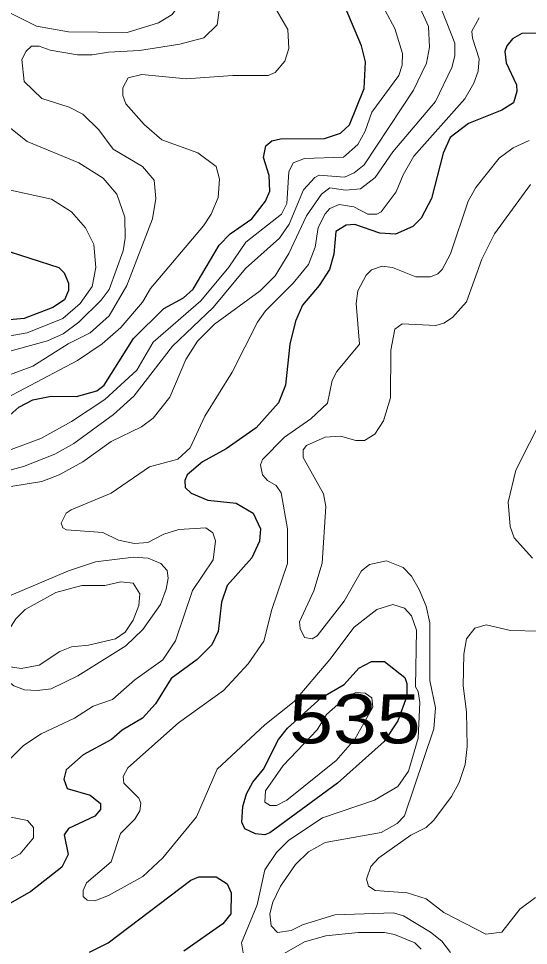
# Model space of a CAD drawing. Extents: x 577 to 602.9, y 7483.8 to 7511.6.
# Drawn here: x 587.677 to 588.507, y 7486.277 to 7487.785 of the extents above; entities that cross this region are included whole.
import ezdxf
from ezdxf.enums import TextEntityAlignment as Align

# ---------------------------------------------------------------- set-up
doc = ezdxf.new("R2010")
doc.units = 0
doc.header["$LTSCALE"] = 0.032
doc.layers.add('1', color=7, linetype='Continuous', lineweight=25)
doc.layers.add('2', color=7, linetype='Continuous', lineweight=13)
doc.layers.add('61', color=7, linetype='Continuous')

msp = doc.modelspace()

# ---------------------------------------------------------------- linework, layer by layer
at = {"layer": '1'}
for points in [[(588.0858, 7487.5044), (588.085, 7487.5298), (588.0755, 7487.5592), (588.0794, 7487.5783), (588.089, 7487.5863), (588.1033, 7487.5895), (588.1749, 7487.5903), (588.2011, 7487.599), (588.2154, 7487.6125), (588.2393, 7487.6714), (588.2417, 7487.7151), (588.2353, 7487.7413), (588.2027, 7487.8185)], [(588.7013, 7487.805), (588.6342, 7487.7823), (588.6154, 7487.7702), (588.5966, 7487.7635), (588.4961, 7487.7612), (588.481, 7487.7525), (588.4715, 7487.7413), (588.4683, 7487.7318), (588.4707, 7487.7135), (588.4874, 7487.6777), (588.4882, 7487.6666), (588.4826, 7487.6483), (588.4635, 7487.6364), (588.4094, 7487.6149), (588.3792, 7487.5918)], [(588.3792, 7487.5918), (588.3681, 7487.5664), (588.349, 7487.4925), (588.3323, 7487.4606), (588.3188, 7487.4471), (588.2902, 7487.4344), (588.2647, 7487.436), (588.2242, 7487.4503), (588.2099, 7487.4495), (588.1932, 7487.4392), (588.19, 7487.4018), (588.1828, 7487.3772), (588.1661, 7487.3509), (588.1391, 7487.3191), (588.1279, 7487.2929), (588.1184, 7487.2555), (588.1113, 7487.1887), (588.1001, 7487.1601), (588.0635, 7487.1195), (588.015, 7487.0853), (587.9761, 7487.0639), (587.9514, 7487.0432), (587.9474, 7487.0336), (587.9482, 7487.0225), (587.9578, 7487.013), (587.9848, 7487.0018), (588.0309, 7486.9971), (588.0588, 7486.9804), (588.0707, 7486.9549), (588.0691, 7486.935), (588.0564, 7486.908), (588.0166, 7486.8627), (588.0071, 7486.8356), (588.0015, 7486.7879), (587.9912, 7486.7665), (587.9673, 7486.7426), (587.9252, 7486.7116), (587.8997, 7486.6702), (587.8783, 7486.6472), (587.8457, 7486.6273), (587.8282, 7486.6122), (587.782, 7486.5875), (587.7542, 7486.5629), (587.7502, 7486.5478), (587.7558, 7486.5327), (587.7932, 7486.5215), (587.8099, 7486.508), (587.8099, 7486.4985), (587.8011, 7486.4873), (587.7582, 7486.4675), (587.751, 7486.4571), (587.7574, 7486.4253), (587.7471, 7486.4046), (587.697, 7486.3649), (587.6222, 7486.3227)], [(587.623, 7487.1052), (587.6771, 7487.1529), (587.7001, 7487.1648), (587.7296, 7487.1712), (587.7709, 7487.1704), (587.8043, 7487.1799), (587.8162, 7487.1887), (587.864, 7487.265), (587.9133, 7487.3135), (587.9451, 7487.331), (587.961, 7487.3453), (588.0031, 7487.4169), (588.0214, 7487.4352), (588.0564, 7487.4598), (588.0786, 7487.4885), (588.0858, 7487.5044)], [(587.6477, 7487.4105), (587.7423, 7487.3803), (587.751, 7487.3716), (587.7582, 7487.3549), (587.7582, 7487.343), (587.7518, 7487.3278), (587.7327, 7487.3151), (587.6858, 7487.2976), (587.5833, 7487.2881)], [(587.7924, 7486.2663), (587.8226, 7486.2814), (587.957, 7486.3832), (587.9705, 7486.3887), (587.9983, 7486.3887), (588.0166, 7486.3776), (588.023, 7486.3625), (588.0222, 7486.3283), (588.0095, 7486.3124), (587.9459, 7486.2679)]]:
    msp.add_lwpolyline(points, dxfattribs=at)
msp.add_lwpolyline([(588.1696, 7486.6798), (588.2068, 7486.702), (588.2306, 7486.7282), (588.2512, 7486.7393), (588.2726, 7486.7393), (588.3059, 7486.7131), (588.309, 7486.7036), (588.309, 7486.683), (588.2941, 7486.6424), (588.2719, 7486.609), (588.1963, 7486.5414), (588.0858, 7486.4603), (588.0779, 7486.4571), (588.0627, 7486.4587), (588.0453, 7486.4667), (588.0405, 7486.4778), (588.0421, 7486.5033), (588.0476, 7486.5239), (588.058, 7486.543), (588.0755, 7486.5637), (588.1001, 7486.6122), (588.1144, 7486.6305)], close=True, dxfattribs=at)
at = {"layer": '2'}
for points in [[(587.6326, 7487.8097), (587.7057, 7487.7731), (587.7582, 7487.7636), (587.8536, 7487.7628), (587.9045, 7487.7787), (587.9268, 7487.7922), (587.9395, 7487.8089), (587.9498, 7487.8455), (587.9514, 7487.8996), (587.949, 7487.9195), (587.9363, 7487.9529), (587.9355, 7487.9775), (587.9427, 7488.0117), (587.9427, 7488.0435), (587.9498, 7488.0721), (587.9594, 7488.092), (587.9697, 7488.1016), (587.9808, 7488.1039), (588.019, 7488.0849), (588.0635, 7488.0793), (588.0922, 7488.0833), (588.147, 7488.0984), (588.217, 7488.0952)], [(587.654, 7487.0225), (587.7145, 7487.032), (587.7431, 7487.0432), (587.7813, 7487.0639), (587.8274, 7487.0972), (587.8767, 7487.1211), (587.8958, 7487.1354), (587.9228, 7487.1696), (587.949, 7487.2308), (587.9681, 7487.2603), (587.9959, 7487.2881), (588.0699, 7487.3422), (588.0946, 7487.3668), (588.1168, 7487.4034), (588.1454, 7487.4646), (588.1701, 7487.4996), (588.1836, 7487.5099), (588.2091, 7487.506), (588.2337, 7487.5084), (588.2576, 7487.5266), (588.2862, 7487.5688), (588.3554, 7487.6507), (588.3824, 7487.7056), (588.3872, 7487.7246), (588.3872, 7487.7453), (588.3586, 7487.8177)], [(588.0031, 7487.7986), (587.9999, 7487.7755), (587.9785, 7487.7541), (587.9395, 7487.7437), (587.8735, 7487.7334), (587.8234, 7487.731), (587.7964, 7487.7262), (587.7725, 7487.7262), (587.728, 7487.7342), (587.7105, 7487.7405), (587.6978, 7487.7405), (587.689, 7487.7326), (587.6819, 7487.7191), (587.6859, 7487.683), (587.7145, 7487.6555), (587.759, 7487.6411), (587.7813, 7487.63), (587.8075, 7487.6046), (587.8306, 7487.5728), (587.8783, 7487.5449), (587.8973, 7487.5227), (587.9005, 7487.4925), (587.895, 7487.4598), (587.8528, 7487.3509), (587.8242, 7487.3016), (587.7932, 7487.2738), (587.7574, 7487.2563), (587.7001, 7487.2197), (587.6294, 7487.1935)], [(587.8958, 7487.2587), (587.9737, 7487.3263), (588.019, 7487.3811), (588.0468, 7487.4217), (588.1049, 7487.467), (588.1136, 7487.4845), (588.1168, 7487.5362), (588.124, 7487.5505), (588.1423, 7487.5577), (588.2059, 7487.56), (588.2289, 7487.5807), (588.2409, 7487.6022), (588.252, 7487.6332), (588.2957, 7487.6928), (588.3013, 7487.7095), (588.3021, 7487.7286), (588.2894, 7487.7692), (588.2735, 7487.7986)], [(588.0961, 7487.8002), (588.1152, 7487.7676), (588.1168, 7487.7366), (588.1105, 7487.7159), (588.0946, 7487.6976), (588.0834, 7487.6928), (588.0254, 7487.6928), (587.9498, 7487.6873)], [(588.3307, 7487.8026), (588.3442, 7487.7724), (588.3458, 7487.739), (588.3411, 7487.7127), (588.3196, 7487.669), (588.2393, 7487.5473), (588.2234, 7487.5346), (588.2075, 7487.5274)], [(587.9363, 7487.0686), (587.9562, 7487.0869), (587.98, 7487.1386), (588.0246, 7487.2102), (588.0659, 7487.2913), (588.0786, 7487.3096), (588.124, 7487.3549), (588.1486, 7487.3851), (588.1598, 7487.4137), (588.1645, 7487.4455), (588.1757, 7487.4678), (588.1836, 7487.4765), (588.1987, 7487.4829), (588.2226, 7487.4789), (588.2456, 7487.467), (588.2599, 7487.467), (588.2671, 7487.471), (588.2918, 7487.5036), (588.3029, 7487.5314), (588.3204, 7487.5616), (588.4031, 7487.6547), (588.4182, 7487.6801), (588.4253, 7487.7), (588.4269, 7487.7199), (588.4158, 7487.7533), (588.415, 7487.7652), (588.4269, 7487.7867)], [(587.9498, 7487.6873), (587.8775, 7487.6944), (587.8552, 7487.6889), (587.8465, 7487.673), (587.8465, 7487.6602), (587.8512, 7487.6467), (587.8814, 7487.6133), (587.9101, 7487.5879), (587.9689, 7487.5672), (587.9983, 7487.5449), (588.0039, 7487.5243), (588.0015, 7487.494), (587.9904, 7487.467), (587.9777, 7487.4479), (587.8918, 7487.3461), (587.8783, 7487.3239), (587.8433, 7487.2825), (587.8131, 7487.2563), (587.7725, 7487.2292), (587.6286, 7487.1529)], [(587.5968, 7487.2261), (587.724, 7487.2611), (587.7494, 7487.2722), (587.7749, 7487.2913), (587.8115, 7487.3271), (587.8242, 7487.3445), (587.8473, 7487.4074), (587.8504, 7487.428), (587.8496, 7487.4622), (587.8369, 7487.4996), (587.8146, 7487.5258), (587.7749, 7487.5505), (587.6906, 7487.5855), (587.6477, 7487.6197)], [(588.508, 7487.5871), (588.4818, 7487.5751), (588.4595, 7487.5585), (588.4214, 7487.5107), (588.4086, 7487.4885), (588.38, 7487.4026), (588.3665, 7487.3772), (588.3593, 7487.37), (588.3474, 7487.3652), (588.3236, 7487.3652), (588.2854, 7487.3803), (588.2687, 7487.3827), (588.2512, 7487.3764), (588.2425, 7487.3676), (588.2289, 7487.3422), (588.2266, 7487.3215), (588.2321, 7487.2555), (588.1947, 7487.211), (588.1876, 7487.1966), (588.1796, 7487.1593), (588.1526, 7487.1338), (588.1097, 7487.1044), (588.0739, 7487.0678), (588.0707, 7487.0591), (588.0739, 7487.0432), (588.0818, 7487.0336), (588.0961, 7487.0257), (588.1041, 7487.0138), (588.1144, 7486.9549), (588.1144, 7486.8985), (588.089, 7486.8237)], [(588.2075, 7487.5274), (588.1661, 7487.5306), (588.159, 7487.5266), (588.1407, 7487.5068), (588.1176, 7487.4511), (588.1017, 7487.428), (588.046, 7487.3787), (587.9936, 7487.3151), (587.9276, 7487.2523), (587.8647, 7487.1712), (587.8313, 7487.141), (587.7669, 7487.0941), (587.7359, 7487.0766), (587.685, 7487.0567), (587.6302, 7487.0416)], [(587.6063, 7487.5187), (587.7304, 7487.4917), (587.763, 7487.471), (587.786, 7487.4447), (587.7995, 7487.4177), (587.8027, 7487.3803), (587.7964, 7487.3493), (587.7773, 7487.3215), (587.7487, 7487.2976), (587.6906, 7487.2738), (587.5761, 7487.2539)], [(588.38, 7486.2655), (588.3657, 7486.2838), (588.3474, 7486.2989), (588.3037, 7486.3251), (588.287, 7486.3299), (588.1916, 7486.3267), (588.1391, 7486.3108), (588.1208, 7486.3013), (588.0985, 7486.2981), (588.0882, 7486.3092), (588.0858, 7486.3283), (588.0906, 7486.3474), (588.1033, 7486.3736), (588.1279, 7486.4086), (588.1486, 7486.4293), (588.1757, 7486.4444), (588.2671, 7486.4611), (588.2933, 7486.4754), (588.3053, 7486.4881), (588.353, 7486.6297), (588.3554, 7486.6639), (588.3466, 7486.7084), (588.3466, 7486.8022), (588.3403, 7486.8293), (588.3291, 7486.8563), (588.3164, 7486.8778), (588.3029, 7486.8921), (588.2759, 7486.9032), (588.248, 7486.8969), (588.2353, 7486.8865), (588.2067, 7486.8372), (588.1629, 7486.7808), (588.155, 7486.776), (588.1423, 7486.7784), (588.1351, 7486.7927), (588.1343, 7486.8038), (588.1574, 7486.8539), (588.1709, 7486.8992), (588.1772, 7486.9915), (588.1733, 7487.0122), (588.1399, 7487.071), (588.1399, 7487.0837), (588.1454, 7487.0909), (588.1757, 7487.1044), (588.2011, 7487.106), (588.2258, 7487.0988), (588.2401, 7487.0988), (588.2568, 7487.1092), (588.2711, 7487.1306), (588.2822, 7487.168), (588.283, 7487.2459), (588.2894, 7487.2801), (588.3013, 7487.2889), (588.3562, 7487.2857), (588.3689, 7487.2897), (588.3832, 7487.2992), (588.4063, 7487.3247), (588.4309, 7487.3938), (588.4516, 7487.4352), (588.5104, 7487.5155)], [(587.6437, 7487.0766), (587.7129, 7487.102), (587.763, 7487.1299), (587.817, 7487.1656), (587.8695, 7487.2133), (587.8958, 7487.2587)], [(588.5311, 7487.1386), (588.4866, 7487.0503), (588.4739, 7486.9986), (588.477, 7486.9589), (588.4834, 7486.9406), (588.5136, 7486.9072)], [(587.6532, 7486.5708), (587.685, 7486.6026), (587.7137, 7486.6217), (587.7677, 7486.6472), (587.798, 7486.6663), (587.8298, 7486.6774), (587.8663, 7486.7092), (587.9117, 7486.7418), (587.9323, 7486.7728), (587.9602, 7486.8547), (587.9936, 7486.9048), (587.9975, 7486.9358), (587.9928, 7486.9486), (587.9816, 7486.9565), (587.9379, 7486.9541), (587.9133, 7486.9462), (587.887, 7486.9326), (587.8655, 7486.9311), (587.8393, 7486.9366), (587.8139, 7486.9493), (587.755, 7486.9533), (587.7487, 7486.9565), (587.7463, 7486.9645), (587.7542, 7486.9804), (587.7622, 7486.9859), (587.8274, 7487.013), (587.8902, 7487.0559), (587.9363, 7487.0686)], [(588.089, 7486.8237), (588.0763, 7486.772), (588.0508, 7486.7354), (588.0103, 7486.6917), (587.9371, 7486.6392), (587.8544, 7486.5661), (587.8473, 7486.5518), (587.848, 7486.5414), (587.8727, 7486.5168), (587.8759, 7486.5088), (587.8743, 7486.4961), (587.8663, 7486.4826), (587.8425, 7486.4595), (587.8274, 7486.4134), (587.7876, 7486.3792), (587.782, 7486.3665), (587.782, 7486.3569), (587.7884, 7486.3506), (587.8011, 7486.3498), (587.8234, 7486.3585), (587.8791, 7486.3895), (587.9117, 7486.4198), (587.9665, 7486.4866), (587.9999, 7486.5637), (588.0779, 7486.636), (588.1256, 7486.6742), (588.1833, 7486.7422), (588.2234, 7486.7951), (588.2599, 7486.8237), (588.2862, 7486.8317), (588.3053, 7486.8261), (588.3164, 7486.8134), (588.3244, 7486.7903), (588.3228, 7486.6981), (588.3275, 7486.6901), (588.3299, 7486.6726), (588.3275, 7486.6146), (588.3116, 7486.5605), (588.2941, 7486.5359), (588.256, 7486.5136), (588.1717, 7486.485), (588.1168, 7486.4484), (588.0969, 7486.4285), (588.0779, 7486.3999), (588.0651, 7486.3434), (588.0397, 7486.2814), (588.0437, 7486.2583)], [(588.5247, 7486.7887), (588.4778, 7486.7895), (588.4381, 7486.7991), (588.4198, 7486.7935), (588.4063, 7486.776), (588.4015, 7486.7513), (588.4007, 7486.6997), (588.4063, 7486.6575), (588.4071, 7486.6011), (588.4039, 7486.5716), (588.3943, 7486.5422), (588.3816, 7486.5192), (588.353, 7486.481), (588.3403, 7486.4691), (588.3156, 7486.4563), (588.2631, 7486.4198), (588.2504, 7486.4054), (588.2432, 7486.3848), (588.2464, 7486.3736), (588.2576, 7486.3665), (588.3092, 7486.3625), (588.3403, 7486.353), (588.3689, 7486.3307), (588.4373, 7486.2957), (588.4635, 7486.2989), (588.4929, 7486.3363), (588.5184, 7486.3553)], [(587.5872, 7486.3776), (587.6795, 7486.4261), (587.7009, 7486.4524), (587.7009, 7486.4691), (587.6914, 7486.4802), (587.6477, 7486.4889)], [(588.0977, 7486.2575), (588.1423, 7486.283), (588.1772, 7486.2925), (588.2297, 7486.2981), (588.2727, 7486.2981), (588.2886, 7486.2949), (588.322, 7486.2814), (588.3323, 7486.2711)]]:
    msp.add_lwpolyline(points, dxfattribs=at)
for points in [[(587.7582, 7486.8865), (587.8019, 7486.9016), (587.864, 7486.9088), (587.8878, 7486.9072), (587.9085, 7486.8985), (587.9188, 7486.8873), (587.9204, 7486.8746), (587.9172, 7486.8571), (587.9077, 7486.8317), (587.8791, 7486.7911), (587.8512, 7486.7649), (587.7733, 7486.7156), (587.7296, 7486.6949), (587.7073, 7486.6917), (587.6866, 7486.6933), (587.6691, 7486.6997), (587.6286, 7486.7315), (587.6055, 7486.7601), (587.5992, 7486.7768), (587.5992, 7486.7903), (587.6111, 7486.8094), (587.6461, 7486.8396)], [(587.7375, 7486.8515), (587.7797, 7486.8627), (587.817, 7486.8627), (587.8433, 7486.869), (587.8632, 7486.8666), (587.8743, 7486.8492), (587.8727, 7486.8301), (587.8632, 7486.8062), (587.8504, 7486.7871), (587.8345, 7486.776), (587.7908, 7486.7657), (587.763, 7486.7633), (587.7439, 7486.7553), (587.7105, 7486.7331), (587.6811, 7486.7275), (587.6636, 7486.7307), (587.654, 7486.741), (587.6516, 7486.7649), (587.658, 7486.7863), (587.6723, 7486.8086), (587.6874, 7486.8237)], [(588.224, 7486.6126), (588.1939, 7486.578), (588.1136, 7486.5136), (588.0969, 7486.5048), (588.0866, 7486.5048), (588.0779, 7486.5104), (588.0786, 7486.5287), (588.1073, 7486.57), (588.1629, 7486.6281), (588.178, 7486.6527), (588.2106, 7486.6814), (588.2258, 7486.6885), (588.2409, 7486.6877), (588.252, 7486.6798), (588.2536, 7486.6647)]]:
    msp.add_lwpolyline(points, close=True, dxfattribs=at)

# ---------------------------------------------------------------- texts
at = {"layer": '61', "width": 1.2}
msp.add_text('535', height=0.08, dxfattribs=at).set_placement((588.2243, 7486.6059), align=Align.CENTER)

doc.saveas('drawing.dxf')
